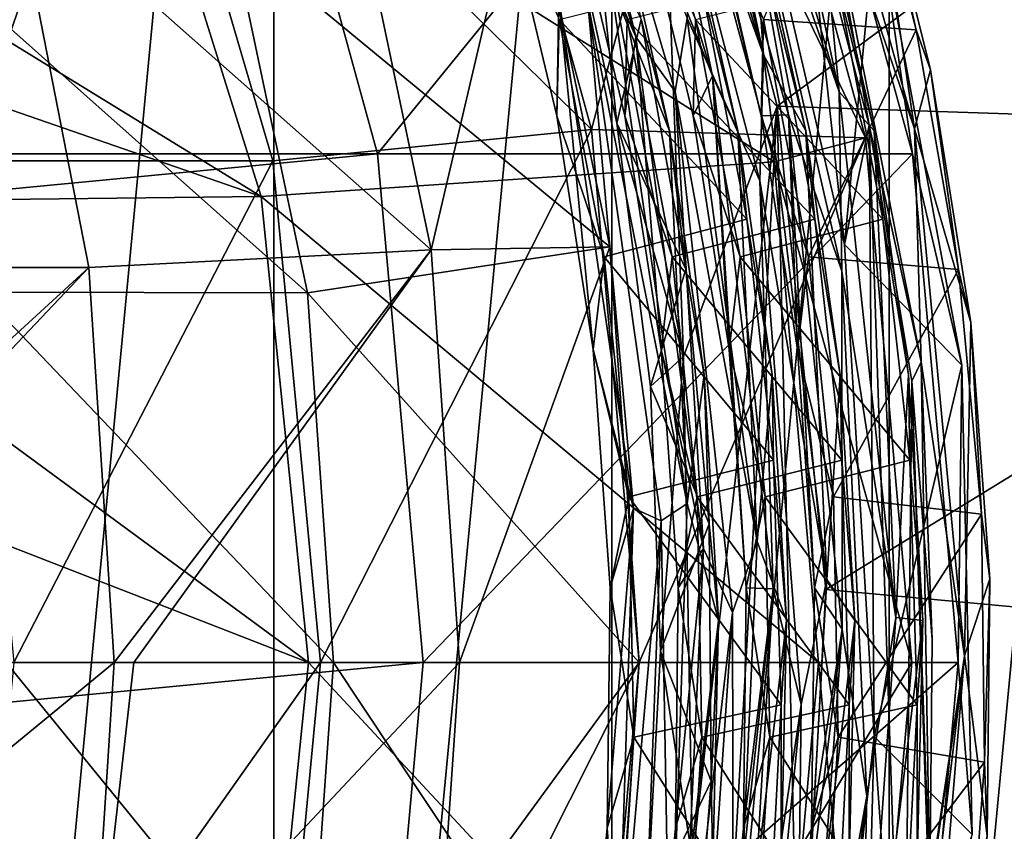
# Model space of a CAD drawing. Header units: metres. Extents: x -62 to 300, y -109 to 109.
# Tile 705 of 708: x 293.28 to 297.01, y -0.64 to 2.44. Entities that reach past the tile are written whole.
import ezdxf

# ---------------------------------------------------------------- set-up
doc = ezdxf.new("R2010")
doc.units = ezdxf.units.M
doc.layers.add('solid_500635', color=7, linetype='CONTINUOUS')

msp = doc.modelspace()

# ---------------------------------------------------------------- linework, layer by layer
at = {"layer": 'solid_500635'}
for points in [[(292.780731, -8.083946, -96.637917), (292.780731, 8.083945, -96.637917), (294.242157, 7.275358, -96.247192)], [(294.242157, -7.27536, -96.247192), (292.780731, -8.083946, -96.637917), (294.242157, 7.275358, -96.247192)], [(294.242157, -7.27536, -96.247192), (294.242157, 7.275358, -96.247192), (295.523132, 6.187184, -95.904716)], [(295.523132, -6.187184, -95.904716), (294.242157, -7.27536, -96.247192), (295.523132, 6.187184, -95.904716)], [(296.574371, 4.86124, -95.62365), (295.523132, -6.187184, -95.904716), (295.523132, 6.187184, -95.904716)], [(296.574371, 4.86124, -95.62365), (296.574371, -4.861238, -95.62365), (295.523132, -6.187184, -95.904716)], [(296.574371, 4.86124, -95.62365), (297.35553, 3.34848, -95.414803), (296.574371, -4.861238, -95.62365)], [(295.614136, 2.3733, -79.806953), (295.03537, 4.19814, -79.932266), (295.366333, 2.934331, -79.938004)], [(295.213043, 4.035964, -79.813499), (295.03537, 4.19814, -79.932266), (295.614136, 2.3733, -79.806953)], [(295.525238, 4.181684, -80.688965), (296.097504, 2.304417, -80.565544), (295.776733, 3.812072, -80.553665)], [(295.589172, 3.721604, -80.753075), (296.097504, 2.304417, -80.565544), (295.525238, 4.181684, -80.688965)], [(295.763062, 2.166013, -79.696251), (295.808777, 2.443649, -79.605415), (295.213043, 4.035964, -79.813499)], [(295.763062, 2.166013, -79.696251), (295.213043, 4.035964, -79.813499), (295.614136, 2.3733, -79.806953)], [(295.904419, 2.225505, -80.766846), (295.349091, 4.062363, -80.885704), (295.624634, 2.934331, -80.904076)], [(295.589172, 3.721604, -80.753075), (295.349091, 4.062363, -80.885704), (295.904419, 2.225505, -80.766846)], [(295.834534, 4.052845, -81.643425), (296.384491, 2.1646, -81.526138), (296.035034, 3.812072, -81.519737)], [(295.95639, 3.401869, -81.695114), (296.384491, 2.1646, -81.526138), (295.834534, 4.052845, -81.643425)], [(293.702087, 3.731265, -78.173401), (295.44577, 2.02142, -77.707214), (294.909088, 3.97377, -77.8507)], [(295.954773, 3.940139, -81.711617), (294.909088, 3.97377, -77.8507), (295.44577, 2.02142, -77.707214)], [(298.653198, 3.958886, -89.455025), (295.691071, 3.877649, -78.262703), (296.14975, 2.110567, -78.140068)], [(299.157684, 2.009979, -89.320145), (298.653198, 3.958886, -89.455025), (296.14975, 2.110567, -78.140068)], [(296.484497, 1.990342, -81.569984), (295.954773, 3.940139, -81.711617), (295.44577, 2.02142, -77.707214)], [(296.484497, 1.990342, -81.569984), (295.632782, 3.761289, -82.315269), (295.954773, 3.940139, -81.711617)], [(295.661163, 3.925445, -81.8396), (295.882904, 2.934331, -81.87014), (296.089233, 2.073653, -81.829018)], [(296.192749, 2.077043, -81.72728), (295.661163, 3.925445, -81.8396), (296.089233, 2.073653, -81.829018)], [(295.95639, 3.401869, -81.695114), (295.661163, 3.925445, -81.8396), (296.192749, 2.077043, -81.72728)], [(296.142365, 3.923034, -82.598289), (296.669769, 2.024231, -82.487206), (296.498108, 3.183195, -82.440849)], [(296.314362, 3.07716, -82.639702), (296.669769, 2.024231, -82.487206), (296.142365, 3.923034, -82.598289)], [(295.691071, 3.877649, -78.262703), (295.437317, 3.057687, -78.330544), (295.794312, 1.160331, -78.235092)], [(296.14975, 2.110567, -78.140068), (295.691071, 3.877649, -78.262703), (295.794312, 1.160331, -78.235092)], [(296.097504, 2.304417, -80.565544), (296.053833, 2.925967, -80.493385), (295.776733, 3.812072, -80.553665)], [(296.384491, 2.1646, -81.526138), (296.312134, 2.925967, -81.459457), (296.035034, 3.812072, -81.519737)], [(294.122955, 3.793037, -76.715218), (275.205505, 3.793037, -81.773003), (274.693237, 1.92937, -81.909966)], [(294.635223, 1.92937, -76.578262), (294.122955, 3.793037, -76.715218), (274.693237, 1.92937, -81.909966)], [(294.635223, 1.92937, -76.578262), (296.150513, 3.793037, -84.298851), (294.122955, 3.793037, -76.715218)], [(294.635223, 1.92937, -76.578262), (296.662781, 1.929368, -84.161888), (296.150513, 3.793037, -84.298851)], [(296.150513, 3.793037, -84.298851), (296.662781, 1.929368, -84.161888), (296.526978, 2.86102, -84.198204)], [(295.632782, 3.761289, -82.315269), (296.138458, 1.899454, -82.180069), (293.663879, 3.457346, -82.841675)], [(296.484497, 1.990342, -81.569984), (296.138458, 1.899454, -82.180069), (295.632782, 3.761289, -82.315269)], [(293.702087, 3.731265, -78.173401), (292.539795, 3.731265, -73.826096), (293.075836, 1.902321, -73.682785)], [(293.702087, 3.731265, -78.173401), (293.075836, 1.902321, -73.682785), (294.238129, 1.902321, -78.03009)], [(293.702087, 3.731265, -78.173401), (294.238129, 1.902321, -78.03009), (295.44577, 2.02142, -77.707214)], [(296.084229, 1.826632, -80.650917), (296.097504, 2.304417, -80.565544), (295.589172, 3.721604, -80.753075)], [(296.084229, 1.826632, -80.650917), (295.589172, 3.721604, -80.753075), (295.904419, 2.225505, -80.766846)], [(291.476288, 3.439075, -74.627998), (293.663879, 3.457346, -82.841675), (294.194366, 1.767456, -82.699844)], [(291.783966, 2.602821, -74.545746), (291.476288, 3.439075, -74.627998), (294.194366, 1.767456, -82.699844)], [(296.138458, 1.899454, -82.180069), (294.194366, 1.767456, -82.699844), (293.663879, 3.457346, -82.841675)], [(296.39505, 1.484461, -81.608391), (296.384491, 2.1646, -81.526138), (295.95639, 3.401869, -81.695114)], [(296.39505, 1.484461, -81.608391), (295.95639, 3.401869, -81.695114), (296.192749, 2.077043, -81.72728)], [(296.405029, 1.585585, -82.678116), (295.996307, 3.343954, -82.787392), (296.526978, 2.86102, -84.198204)], [(296.252167, 2.98578, -82.718994), (295.996307, 3.343954, -82.787392), (296.405029, 1.585585, -82.678116)], [(297.35553, 3.34848, -95.414803), (297.35553, -3.34848, -95.414803), (296.574371, -4.861238, -95.62365)], [(296.447479, 3.278815, -82.364433), (296.676575, 2.398807, -82.316895), (296.098206, 2.438414, -82.170898)], [(296.447479, 3.278815, -82.364433), (296.498108, 3.183195, -82.440849), (296.676575, 2.398807, -82.316895)], [(296.669769, 2.024231, -82.487206), (296.730499, 2.247933, -82.39328), (296.498108, 3.183195, -82.440849)], [(296.676575, 2.398807, -82.316895), (296.498108, 3.183195, -82.440849), (296.730499, 2.247933, -82.39328)], [(294.837982, 1.565463, -75.142159), (294.515686, 3.099058, -75.228325), (293.254242, 2.967764, -71.167816)], [(295.196777, 3.096887, -77.773781), (294.515686, 3.099058, -75.228325), (294.837982, 1.565463, -75.142159)], [(294.08432, 2.758803, -78.071213), (295.196777, 3.096887, -77.773781), (295.515961, 1.576966, -77.688446)], [(295.196777, 3.096887, -77.773781), (294.837982, 1.565463, -75.142159), (295.515961, 1.576966, -77.688446)], [(296.498199, 2.038239, -82.653214), (296.314362, 3.07716, -82.639702), (296.252167, 2.98578, -82.718994)], [(296.695343, 1.140012, -82.568718), (296.669769, 2.024231, -82.487206), (296.314362, 3.07716, -82.639702)], [(296.498199, 2.038239, -82.653214), (296.695343, 1.140012, -82.568718), (296.314362, 3.07716, -82.639702)], [(295.437317, 3.057687, -78.330544), (295.326691, 3.025831, -78.443527), (295.541931, 2.045573, -78.393692)], [(295.541931, 2.045573, -78.393692), (295.326691, 3.025831, -78.443527), (295.634369, 2.439924, -78.454407)], [(295.794312, 1.160331, -78.235092), (295.437317, 3.057687, -78.330544), (295.541931, 2.045573, -78.393692)], [(293.540253, 1.497833, -71.060539), (293.254242, 2.967764, -71.167816), (291.815155, 1.497833, -67.073631)], [(294.837982, 1.565463, -75.142159), (293.254242, 2.967764, -71.167816), (293.540253, 1.497833, -71.060539)], [(296.498199, 2.038239, -82.653214), (296.252167, 2.98578, -82.718994), (296.405029, 1.585585, -82.678116)], [(295.321869, 2.520387, -78.847595), (295.108063, 2.934331, -78.971939), (295.314392, 2.073653, -78.930817)], [(295.323334, 2.438414, -79.272697), (295.314392, 2.073653, -78.930817), (295.108063, 2.934331, -78.971939)], [(295.614136, 2.3733, -79.806953), (295.366333, 2.934331, -79.938004), (295.572662, 2.073653, -79.896881)], [(295.581604, 2.438414, -80.238762), (295.572662, 2.073653, -79.896881), (295.366333, 2.934331, -79.938004)], [(295.518372, 2.582263, -78.645752), (295.742249, 2.015776, -78.520622), (295.537262, 2.925967, -78.561249)], [(295.634369, 2.439924, -78.454407), (295.537262, 2.925967, -78.561249), (295.742249, 2.015776, -78.520622)], [(295.904419, 2.225505, -80.766846), (295.624634, 2.934331, -80.904076), (295.830963, 2.073653, -80.862953)], [(295.839905, 2.438414, -81.204834), (295.830963, 2.073653, -80.862953), (295.624634, 2.934331, -80.904076)], [(295.808777, 2.443649, -79.605415), (296.000549, 2.015776, -79.486694), (295.795563, 2.925967, -79.527321)], [(295.861786, 2.575025, -79.42662), (295.795563, 2.925967, -79.527321), (296.000549, 2.015776, -79.486694)], [(296.098206, 2.438414, -82.170898), (296.089233, 2.073653, -81.829018), (295.882904, 2.934331, -81.87014)], [(296.097504, 2.304417, -80.565544), (296.25882, 2.015776, -80.452759), (296.053833, 2.925967, -80.493385)], [(296.120087, 2.575025, -80.392685), (296.053833, 2.925967, -80.493385), (296.25882, 2.015776, -80.452759)], [(296.384491, 2.1646, -81.526138), (296.51712, 2.015776, -81.418823), (296.312134, 2.925967, -81.459457)], [(296.378357, 2.575025, -81.358757), (296.312134, 2.925967, -81.459457), (296.51712, 2.015776, -81.418823)], [(296.405029, 1.585585, -82.678116), (296.526978, 2.86102, -84.198204), (296.849701, 1.127872, -84.111923)], [(296.662781, 1.929368, -84.161888), (296.849701, 1.127872, -84.111923), (296.526978, 2.86102, -84.198204)], [(292.844604, 2.759045, -73.434067), (294.369476, 1.40233, -77.994972), (293.128967, 1.404934, -73.358032)], [(292.844604, 2.759045, -73.434067), (294.08432, 2.758803, -78.071213), (294.369476, 1.40233, -77.994972)], [(294.369476, 1.40233, -77.994972), (294.08432, 2.758803, -78.071213), (295.515961, 1.576966, -77.688446)], [(292.004059, 1.742322, -74.486885), (291.783966, 2.602821, -74.545746), (294.194366, 1.767456, -82.699844)], [(295.431732, 2.502111, -78.744354), (295.808502, 0.602844, -78.599373), (295.518372, 2.582263, -78.645752)], [(295.518372, 2.582263, -78.645752), (295.808502, 0.602844, -78.599373), (295.742249, 2.015776, -78.520622)], [(295.861786, 2.575025, -79.42662), (296.034393, 1.681897, -79.394386), (295.323334, 2.438414, -79.272697)], [(296.120087, 2.575025, -80.392685), (296.292694, 1.681897, -80.360451), (295.581604, 2.438414, -80.238762)], [(296.378357, 2.575025, -81.358757), (296.550964, 1.681897, -81.326523), (295.839905, 2.438414, -81.204834)], [(295.861786, 2.575025, -79.42662), (296.000549, 2.015776, -79.486694), (296.034393, 1.681897, -79.394386)], [(296.120087, 2.575025, -80.392685), (296.25882, 2.015776, -80.452759), (296.292694, 1.681897, -80.360451)], [(296.378357, 2.575025, -81.358757), (296.51712, 2.015776, -81.418823), (296.550964, 1.681897, -81.326523)], [(295.321869, 2.520387, -78.847595), (295.314392, 2.073653, -78.930817), (295.451752, 1.187243, -78.908554)], [(295.605011, 0.585652, -78.803085), (295.321869, 2.520387, -78.847595), (295.451752, 1.187243, -78.908554)], [(295.431732, 2.502111, -78.744354), (295.321869, 2.520387, -78.847595), (295.605011, 0.585652, -78.803085)], [(295.709869, 0.537341, -78.701309), (295.808502, 0.602844, -78.599373), (295.431732, 2.502111, -78.744354)], [(295.709869, 0.537341, -78.701309), (295.431732, 2.502111, -78.744354), (295.605011, 0.585652, -78.803085)], [(295.49353, 1.538942, -79.241867), (295.314392, 2.073653, -78.930817), (295.323334, 2.438414, -79.272697)], [(296.034393, 1.681897, -79.394386), (295.49353, 1.538942, -79.241867), (295.323334, 2.438414, -79.272697)], [(295.541931, 2.045573, -78.393692), (295.634369, 2.439924, -78.454407), (295.803375, 1.49231, -78.423981)], [(295.751831, 1.538942, -80.207932), (295.572662, 2.073653, -79.896881), (295.581604, 2.438414, -80.238762)], [(296.292694, 1.681897, -80.360451), (295.751831, 1.538942, -80.207932), (295.581604, 2.438414, -80.238762)], [(295.803375, 1.49231, -78.423981), (295.634369, 2.439924, -78.454407), (295.742249, 2.015776, -78.520622)], [(295.763062, 2.166013, -79.696251), (296.074097, 0.458756, -79.565758), (295.808777, 2.443649, -79.605415)], [(295.808777, 2.443649, -79.605415), (296.074097, 0.458756, -79.565758), (296.000549, 2.015776, -79.486694)], [(296.010101, 1.538942, -81.174004), (295.830963, 2.073653, -80.862953), (295.839905, 2.438414, -81.204834)], [(296.550964, 1.681897, -81.326523), (296.010101, 1.538942, -81.174004), (295.839905, 2.438414, -81.204834)], [(296.268402, 1.538942, -82.140068), (296.089233, 2.073653, -81.829018), (296.098206, 2.438414, -82.170898)], [(296.676575, 2.398807, -82.316895), (296.268402, 1.538942, -82.140068), (296.098206, 2.438414, -82.170898)], [(296.676575, 2.398807, -82.316895), (296.836761, 1.490545, -82.288216), (296.268402, 1.538942, -82.140068)], [(296.676575, 2.398807, -82.316895), (296.730499, 2.247933, -82.39328), (296.836761, 1.490545, -82.288216)], [(295.614136, 2.3733, -79.806953), (295.572662, 2.073653, -79.896881), (295.710022, 1.187243, -79.874619)], [(295.870972, 0.432792, -79.769577), (295.614136, 2.3733, -79.806953), (295.710022, 1.187243, -79.874619)], [(295.763062, 2.166013, -79.696251), (295.614136, 2.3733, -79.806953), (295.870972, 0.432792, -79.769577)], [(296.084229, 1.826632, -80.650917), (296.337891, 0.314549, -80.532623), (296.097504, 2.304417, -80.565544)], [(296.097504, 2.304417, -80.565544), (296.337891, 0.314549, -80.532623), (296.25882, 2.015776, -80.452759)], [(296.669769, 2.024231, -82.487206), (296.884216, 1.289246, -82.367119), (296.730499, 2.247933, -82.39328)], [(296.836761, 1.490545, -82.288216), (296.730499, 2.247933, -82.39328), (296.884216, 1.289246, -82.367119)], [(295.904419, 2.225505, -80.766846), (295.830963, 2.073653, -80.862953), (295.968323, 1.187243, -80.840683)], [(295.904419, 2.225505, -80.766846), (295.968323, 1.187243, -80.840683), (296.032898, 0.283524, -80.838158)], [(296.134796, 0.279798, -80.736626), (295.904419, 2.225505, -80.766846), (296.032898, 0.283524, -80.838158)], [(296.084229, 1.826632, -80.650917), (295.904419, 2.225505, -80.766846), (296.134796, 0.279798, -80.736626)], [(295.980835, 0.189341, -79.669533), (296.074097, 0.458756, -79.565758), (295.763062, 2.166013, -79.696251)], [(295.980835, 0.189341, -79.669533), (295.763062, 2.166013, -79.696251), (295.870972, 0.432792, -79.769577)], [(296.384491, 2.1646, -81.526138), (296.599823, 0.17026, -81.499992), (296.51712, 2.015776, -81.418823)], [(296.39505, 1.484461, -81.608391), (296.599823, 0.17026, -81.499992), (296.384491, 2.1646, -81.526138)], [(296.14975, 2.110567, -78.140068), (295.794312, 1.160331, -78.235092), (295.828644, -0.750151, -78.225922)], [(295.839233, -3.415756, -78.223091), (296.14975, 2.110567, -78.140068), (295.828644, -0.750151, -78.225922)], [(295.839233, -3.415756, -78.223091), (296.232635, -1.57936, -78.117912), (296.14975, 2.110567, -78.140068)], [(296.232635, -1.57936, -78.117912), (296.333984, 0.277611, -78.090813), (296.14975, 2.110567, -78.140068)], [(299.157684, 2.009979, -89.320145), (296.14975, 2.110567, -78.140068), (296.333984, 0.277611, -78.090813)], [(295.49353, 1.538942, -79.241867), (295.451752, 1.187243, -78.908554), (295.314392, 2.073653, -78.930817)], [(295.751831, 1.538942, -80.207932), (295.710022, 1.187243, -79.874619), (295.572662, 2.073653, -79.896881)], [(296.010101, 1.538942, -81.174004), (295.968323, 1.187243, -80.840683), (295.830963, 2.073653, -80.862953)], [(296.192749, 2.077043, -81.72728), (296.089233, 2.073653, -81.829018), (296.226593, 1.187243, -81.806755)], [(296.268402, 1.538942, -82.140068), (296.226593, 1.187243, -81.806755), (296.089233, 2.073653, -81.829018)], [(296.192749, 2.077043, -81.72728), (296.226593, 1.187243, -81.806755), (296.291199, 0.283524, -81.80423)], [(296.396515, 0.12672, -81.704247), (296.192749, 2.077043, -81.72728), (296.291199, 0.283524, -81.80423)], [(296.39505, 1.484461, -81.608391), (296.192749, 2.077043, -81.72728), (296.396515, 0.12672, -81.704247)], [(294.238129, 1.902321, -78.03009), (294.419159, 0, -77.981689), (295.44577, 2.02142, -77.707214)], [(295.62674, 0, -77.658829), (295.44577, 2.02142, -77.707214), (294.419159, 0, -77.981689)], [(296.484497, 1.990342, -81.569984), (295.44577, 2.02142, -77.707214), (295.62674, 0, -77.658829)], [(295.66925, 1.04665, -78.367531), (295.541931, 2.045573, -78.393692), (295.803375, 1.49231, -78.423981)], [(295.794312, 1.160331, -78.235092), (295.541931, 2.045573, -78.393692), (295.66925, 1.04665, -78.367531)], [(295.808502, 0.602844, -78.599373), (295.872589, 1.090572, -78.500191), (295.742249, 2.015776, -78.520622)], [(295.803375, 1.49231, -78.423981), (295.742249, 2.015776, -78.520622), (295.872589, 1.090572, -78.500191)], [(296.074097, 0.458756, -79.565758), (296.130859, 1.090572, -79.466263), (296.000549, 2.015776, -79.486694)], [(296.034393, 1.681897, -79.394386), (296.000549, 2.015776, -79.486694), (296.130859, 1.090572, -79.466263)], [(296.337891, 0.314549, -80.532623), (296.38916, 1.090572, -80.432327), (296.25882, 2.015776, -80.452759)], [(296.292694, 1.681897, -80.360451), (296.25882, 2.015776, -80.452759), (296.38916, 1.090572, -80.432327)], [(296.498199, 2.038239, -82.653214), (296.405029, 1.585585, -82.678116), (296.516937, -0.280435, -82.648201)], [(296.629761, -1.877217, -82.618034), (296.498199, 2.038239, -82.653214), (296.516937, -0.280435, -82.648201)], [(296.498199, 2.038239, -82.653214), (296.660645, 1.067041, -82.609779), (296.695343, 1.140012, -82.568718)], [(296.629761, -1.877217, -82.618034), (296.660645, 1.067041, -82.609779), (296.498199, 2.038239, -82.653214)], [(296.599823, 0.17026, -81.499992), (296.64743, 1.090572, -81.398399), (296.51712, 2.015776, -81.418823)], [(296.550964, 1.681897, -81.326523), (296.51712, 2.015776, -81.418823), (296.64743, 1.090572, -81.398399)], [(296.669769, 2.024231, -82.487206), (296.859924, 0.025926, -82.46785), (296.884216, 1.289246, -82.367119)], [(296.695343, 1.140012, -82.568718), (296.859924, 0.025926, -82.46785), (296.669769, 2.024231, -82.487206)], [(296.484497, 1.990342, -81.569984), (295.62674, 0, -77.658829), (296.659912, 0, -81.523094)], [(296.484497, 1.990342, -81.569984), (296.659912, 0, -81.523094), (296.138458, 1.899454, -82.180069)], [(299.327576, 0.000001, -89.274719), (299.157684, 2.009979, -89.320145), (296.333984, 0.277611, -78.090813)], [(294.635223, 1.92937, -76.578262), (274.520508, 0, -81.956139), (294.807922, 0, -76.532082)], [(294.635223, 1.92937, -76.578262), (274.693237, 1.92937, -81.909966), (274.520508, 0, -81.956139)], [(294.635223, 1.92937, -76.578262), (294.807922, 0, -76.532082), (296.662781, 1.929368, -84.161888)], [(294.807922, 0, -76.532082), (296.83551, 0, -84.115715), (296.662781, 1.929368, -84.161888)], [(296.662781, 1.929368, -84.161888), (296.83551, 0, -84.115715), (296.849701, 1.127872, -84.111923)], [(294.238129, 1.902321, -78.03009), (293.075836, 1.902321, -73.682785), (293.256866, 0, -73.634384)], [(294.238129, 1.902321, -78.03009), (293.256866, 0, -73.634384), (294.419159, 0, -77.981689)], [(296.138458, 1.899454, -82.180069), (296.306, 0, -82.135277), (294.194366, 1.767456, -82.699844)], [(296.659912, 0, -81.523094), (296.306, 0, -82.135277), (296.138458, 1.899454, -82.180069)], [(296.240967, -0.158953, -80.640656), (296.337891, 0.314549, -80.532623), (296.084229, 1.826632, -80.650917)], [(296.240967, -0.158953, -80.640656), (296.084229, 1.826632, -80.650917), (296.134796, 0.279798, -80.736626)], [(292.004059, 1.742322, -74.486885), (294.194366, 1.767456, -82.699844), (294.373871, 0, -82.651855)], [(296.306, 0, -82.135277), (294.373871, 0, -82.651855), (294.194366, 1.767456, -82.699844)], [(292.135223, 0.870672, -74.451813), (292.004059, 1.742322, -74.486885), (294.373871, 0, -82.651855)], [(296.034393, 1.681897, -79.394386), (296.136322, 0.767482, -79.381378), (295.49353, 1.538942, -79.241867)], [(296.292694, 1.681897, -80.360451), (296.394623, 0.767482, -80.347443), (295.751831, 1.538942, -80.207932)], [(296.550964, 1.681897, -81.326523), (296.652924, 0.767482, -81.313515), (296.010101, 1.538942, -81.174004)], [(296.034393, 1.681897, -79.394386), (296.130859, 1.090572, -79.466263), (296.136322, 0.767482, -79.381378)], [(296.292694, 1.681897, -80.360451), (296.38916, 1.090572, -80.432327), (296.394623, 0.767482, -80.347443)], [(296.550964, 1.681897, -81.326523), (296.64743, 1.090572, -81.398399), (296.652924, 0.767482, -81.313515)], [(294.369476, 1.40233, -77.994972), (295.515961, 1.576966, -77.688446), (295.62674, 0, -77.658829)], [(295.515961, 1.576966, -77.688446), (294.837982, 1.565463, -75.142159), (294.946167, 0, -75.113235)], [(295.515961, 1.576966, -77.688446), (294.946167, 0, -75.113235), (295.62674, 0, -77.658829)], [(296.516937, -0.280435, -82.648201), (296.405029, 1.585585, -82.678116), (296.849701, 1.127872, -84.111923)], [(294.837982, 1.565463, -75.142159), (293.540253, 1.497833, -71.060539), (293.636169, 0, -71.024551)], [(294.837982, 1.565463, -75.142159), (293.636169, 0, -71.024551), (293.711334, 0, -71.226425)], [(294.837982, 1.565463, -75.142159), (293.711334, 0, -71.226425), (294.946167, 0, -75.113235)], [(295.587952, 0.628398, -79.231476), (295.451752, 1.187243, -78.908554), (295.49353, 1.538942, -79.241867)], [(296.136322, 0.767482, -79.381378), (295.587952, 0.628398, -79.231476), (295.49353, 1.538942, -79.241867)], [(295.846222, 0.628398, -80.197548), (295.710022, 1.187243, -79.874619), (295.751831, 1.538942, -80.207932)], [(296.394623, 0.767482, -80.347443), (295.846222, 0.628398, -80.197548), (295.751831, 1.538942, -80.207932)], [(296.104523, 0.628398, -81.163612), (295.968323, 1.187243, -80.840683), (296.010101, 1.538942, -81.174004)], [(296.652924, 0.767482, -81.313515), (296.104523, 0.628398, -81.163612), (296.010101, 1.538942, -81.174004)], [(296.362793, 0.628398, -82.129684), (296.226593, 1.187243, -81.806755), (296.268402, 1.538942, -82.140068)], [(296.836761, 1.490545, -82.288216), (296.362793, 0.628398, -82.129684), (296.268402, 1.538942, -82.140068)], [(293.540253, 1.497833, -71.060539), (291.815155, 1.497833, -67.073631), (291.907043, 0, -67.028343)], [(293.540253, 1.497833, -71.060539), (291.907043, 0, -67.028343), (292.121948, 0, -67.470634)], [(293.540253, 1.497833, -71.060539), (292.121948, 0, -67.470634), (293.636169, 0, -71.024551)], [(295.66925, 1.04665, -78.367531), (295.803375, 1.49231, -78.423981), (295.892639, 0.5257, -78.415169)], [(295.892639, 0.5257, -78.415169), (295.803375, 1.49231, -78.423981), (295.872589, 1.090572, -78.500191)], [(296.836761, 1.490545, -82.288216), (296.92392, 0.562207, -82.279373), (296.362793, 0.628398, -82.129684)], [(296.490295, -0.507, -81.61467), (296.599823, 0.17026, -81.499992), (296.39505, 1.484461, -81.608391)], [(296.490295, -0.507, -81.61467), (296.39505, 1.484461, -81.608391), (296.396515, 0.12672, -81.704247)], [(296.836761, 1.490545, -82.288216), (296.884216, 1.289246, -82.367119), (296.92392, 0.562207, -82.279373)], [(293.128967, 1.404934, -73.358032), (294.369476, 1.40233, -77.994972), (294.467468, 0, -77.968773)], [(293.128967, 1.404934, -73.358032), (294.467468, 0, -77.968773), (293.227692, 0, -73.33165)], [(294.369476, 1.40233, -77.994972), (295.62674, 0, -77.658829), (294.467468, 0, -77.968773)], [(296.859924, 0.025926, -82.46785), (296.95636, 0.317417, -82.362976), (296.884216, 1.289246, -82.367119)], [(296.92392, 0.562207, -82.279373), (296.884216, 1.289246, -82.367119), (296.95636, 0.317417, -82.362976)], [(295.605011, 0.585652, -78.803085), (295.451752, 1.187243, -78.908554), (295.516327, 0.283524, -78.906021)], [(295.587952, 0.628398, -79.231476), (295.516327, 0.283524, -78.906021), (295.451752, 1.187243, -78.908554)], [(295.794312, 1.160331, -78.235092), (295.66925, 1.04665, -78.367531), (295.70694, 0.042625, -78.365395)], [(295.828644, -0.750151, -78.225922), (295.794312, 1.160331, -78.235092), (295.70694, 0.042625, -78.365395)], [(295.870972, 0.432792, -79.769577), (295.710022, 1.187243, -79.874619), (295.774628, 0.283524, -79.872093)], [(295.846222, 0.628398, -80.197548), (295.774628, 0.283524, -79.872093), (295.710022, 1.187243, -79.874619)], [(296.104523, 0.628398, -81.163612), (296.032898, 0.283524, -80.838158), (295.968323, 1.187243, -80.840683)], [(296.362793, 0.628398, -82.129684), (296.291199, 0.283524, -81.80423), (296.226593, 1.187243, -81.806755)], [(296.516937, -0.280435, -82.648201), (296.849701, 1.127872, -84.111923), (296.88855, -0.651541, -84.101532)], [(296.660645, 1.067041, -82.609779), (296.736847, 0.08697, -82.589401), (296.695343, 1.140012, -82.568718)], [(296.728821, -0.854477, -82.591553), (296.859924, 0.025926, -82.46785), (296.695343, 1.140012, -82.568718)], [(296.736847, 0.08697, -82.589401), (296.728821, -0.854477, -82.591553), (296.695343, 1.140012, -82.568718)], [(296.83551, 0, -84.115715), (296.88855, -0.651541, -84.101532), (296.849701, 1.127872, -84.111923)], [(295.808502, 0.602844, -78.599373), (295.927094, 0.159699, -78.500122), (295.872589, 1.090572, -78.500191)], [(295.892639, 0.5257, -78.415169), (295.872589, 1.090572, -78.500191), (295.927094, 0.159699, -78.500122)], [(296.074097, 0.458756, -79.565758), (296.185364, 0.159699, -79.466187), (296.130859, 1.090572, -79.466263)], [(296.136322, 0.767482, -79.381378), (296.130859, 1.090572, -79.466263), (296.185364, 0.159699, -79.466187)], [(296.337891, 0.314549, -80.532623), (296.443665, 0.159699, -80.432259), (296.38916, 1.090572, -80.432327)], [(296.394623, 0.767482, -80.347443), (296.38916, 1.090572, -80.432327), (296.443665, 0.159699, -80.432259)], [(296.599823, 0.17026, -81.499992), (296.701965, 0.159699, -81.398323), (296.64743, 1.090572, -81.398399)], [(296.652924, 0.767482, -81.313515), (296.64743, 1.090572, -81.398399), (296.701965, 0.159699, -81.398323)], [(295.70694, 0.042625, -78.365395), (295.66925, 1.04665, -78.367531), (295.892639, 0.5257, -78.415169)], [(296.629761, -1.877217, -82.618034), (296.726532, -0.897799, -82.592163), (296.660645, 1.067041, -82.609779)], [(296.660645, 1.067041, -82.609779), (296.728821, -0.854477, -82.591553), (296.736847, 0.08697, -82.589401)], [(296.726532, -0.897799, -82.592163), (296.728821, -0.854477, -82.591553), (296.660645, 1.067041, -82.609779)], [(292.135223, 0.870672, -74.451813), (294.373871, 0, -82.651855), (292.178436, 0, -74.440277)], [(296.136322, 0.767482, -79.381378), (296.164551, -0.159699, -79.388275), (295.587952, 0.628398, -79.231476)], [(296.394623, 0.767482, -80.347443), (296.422821, -0.159699, -80.354347), (295.846222, 0.628398, -80.197548)], [(296.652924, 0.767482, -81.313515), (296.681122, -0.159699, -81.320412), (296.104523, 0.628398, -81.163612)], [(296.136322, 0.767482, -79.381378), (296.185364, 0.159699, -79.466187), (296.164551, -0.159699, -79.388275)], [(296.394623, 0.767482, -80.347443), (296.443665, 0.159699, -80.432259), (296.422821, -0.159699, -80.354347)], [(296.652924, 0.767482, -81.313515), (296.701965, 0.159699, -81.398323), (296.681122, -0.159699, -81.320412)], [(295.606018, -0.283524, -79.241516), (295.516327, 0.283524, -78.906021), (295.587952, 0.628398, -79.231476)], [(296.164551, -0.159699, -79.388275), (295.606018, -0.283524, -79.241516), (295.587952, 0.628398, -79.231476)], [(295.709869, 0.537341, -78.701309), (295.744781, -1.406748, -78.648071), (295.808502, 0.602844, -78.599373)], [(295.808502, 0.602844, -78.599373), (295.744781, -1.406748, -78.648071), (295.927094, 0.159699, -78.500122)], [(295.864319, -0.283524, -80.207588), (295.774628, 0.283524, -79.872093), (295.846222, 0.628398, -80.197548)], [(296.422821, -0.159699, -80.354347), (295.864319, -0.283524, -80.207588), (295.846222, 0.628398, -80.197548)], [(296.12262, -0.283524, -81.173653), (296.032898, 0.283524, -80.838158), (296.104523, 0.628398, -81.163612)], [(296.681122, -0.159699, -81.320412), (296.12262, -0.283524, -81.173653), (296.104523, 0.628398, -81.163612)], [(296.38089, -0.283524, -82.139725), (296.291199, 0.283524, -81.80423), (296.362793, 0.628398, -82.129684)], [(296.92392, 0.562207, -82.279373), (296.38089, -0.283524, -82.139725), (296.362793, 0.628398, -82.129684)], [(295.605011, 0.585652, -78.803085), (295.516327, 0.283524, -78.906021), (295.505676, -0.628398, -78.923752)], [(295.542297, -1.378407, -78.851532), (295.605011, 0.585652, -78.803085), (295.505676, -0.628398, -78.923752)], [(295.709869, 0.537341, -78.701309), (295.605011, 0.585652, -78.803085), (295.542297, -1.378407, -78.851532)], [(296.92392, 0.562207, -82.279373), (296.93515, -0.37723, -82.291008), (296.38089, -0.283524, -82.139725)], [(296.92392, 0.562207, -82.279373), (296.95636, 0.317417, -82.362976), (296.93515, -0.37723, -82.291008)], [(295.635834, -1.454489, -78.752846), (295.709869, 0.537341, -78.701309), (295.542297, -1.378407, -78.851532)], [(295.635834, -1.454489, -78.752846), (295.744781, -1.406748, -78.648071), (295.709869, 0.537341, -78.701309)], [(295.70694, 0.042625, -78.365395), (295.892639, 0.5257, -78.415169), (295.899689, -0.449445, -78.428482)], [(295.899689, -0.449445, -78.428482), (295.892639, 0.5257, -78.415169), (295.927094, 0.159699, -78.500122)], [(295.980835, 0.189341, -79.669533), (295.984894, -1.549115, -79.621246), (296.074097, 0.458756, -79.565758)], [(296.074097, 0.458756, -79.565758), (295.984894, -1.549115, -79.621246), (296.185364, 0.159699, -79.466187)], [(295.870972, 0.432792, -79.769577), (295.774628, 0.283524, -79.872093), (295.763947, -0.628398, -79.889824)], [(295.781158, -1.529403, -79.825218), (295.870972, 0.432792, -79.769577), (295.763947, -0.628398, -79.889824)], [(295.980835, 0.189341, -79.669533), (295.870972, 0.432792, -79.769577), (295.781158, -1.529403, -79.825218)], [(296.337891, 0.314549, -80.532623), (296.223206, -1.691082, -80.594887), (296.443665, 0.159699, -80.432259)], [(296.240967, -0.158953, -80.640656), (296.223206, -1.691082, -80.594887), (296.337891, 0.314549, -80.532623)], [(296.859924, 0.025926, -82.46785), (296.945679, -0.656858, -82.381004), (296.95636, 0.317417, -82.362976)], [(296.93515, -0.37723, -82.291008), (296.95636, 0.317417, -82.362976), (296.945679, -0.656858, -82.381004)], [(295.606018, -0.283524, -79.241516), (295.505676, -0.628398, -78.923752), (295.516327, 0.283524, -78.906021)], [(295.864319, -0.283524, -80.207588), (295.763947, -0.628398, -79.889824), (295.774628, 0.283524, -79.872093)], [(296.134796, 0.279798, -80.736626), (296.022247, -0.628398, -80.855888), (295.935242, -1.538942, -80.894005)], [(296.018005, -1.679935, -80.799454), (296.134796, 0.279798, -80.736626), (295.935242, -1.538942, -80.894005)], [(296.240967, -0.158953, -80.640656), (296.134796, 0.279798, -80.736626), (296.018005, -1.679935, -80.799454)], [(296.134796, 0.279798, -80.736626), (296.032898, 0.283524, -80.838158), (296.022247, -0.628398, -80.855888)], [(296.12262, -0.283524, -81.173653), (296.022247, -0.628398, -80.855888), (296.032898, 0.283524, -80.838158)], [(299.327576, 0.000001, -89.274719), (296.333984, 0.277611, -78.090813), (296.232635, -1.57936, -78.117912)], [(296.396515, 0.12672, -81.704247), (296.291199, 0.283524, -81.80423), (296.280518, -0.628398, -81.82196)], [(296.38089, -0.283524, -82.139725), (296.280518, -0.628398, -81.82196), (296.291199, 0.283524, -81.80423)], [(295.845245, -1.796878, -79.737442), (295.980835, 0.189341, -79.669533), (295.781158, -1.529403, -79.825218)], [(295.845245, -1.796878, -79.737442), (295.984894, -1.549115, -79.621246), (295.980835, 0.189341, -79.669533)], [(295.744781, -1.406748, -78.648071), (295.906067, -0.767482, -78.52018), (295.927094, 0.159699, -78.500122)], [(295.899689, -0.449445, -78.428482), (295.927094, 0.159699, -78.500122), (295.906067, -0.767482, -78.52018)], [(295.984894, -1.549115, -79.621246), (296.164368, -0.767482, -79.486252), (296.185364, 0.159699, -79.466187)], [(296.164551, -0.159699, -79.388275), (296.185364, 0.159699, -79.466187), (296.164368, -0.767482, -79.486252)], [(296.223206, -1.691082, -80.594887), (296.422668, -0.767482, -80.452316), (296.443665, 0.159699, -80.432259)], [(296.422821, -0.159699, -80.354347), (296.443665, 0.159699, -80.432259), (296.422668, -0.767482, -80.452316)], [(296.599823, 0.17026, -81.499992), (296.459778, -1.832615, -81.568993), (296.701965, 0.159699, -81.398323)], [(296.490295, -0.507, -81.61467), (296.459778, -1.832615, -81.568993), (296.599823, 0.17026, -81.499992)], [(296.459778, -1.832615, -81.568993), (296.680939, -0.767482, -81.418388), (296.701965, 0.159699, -81.398323)], [(296.681122, -0.159699, -81.320412), (296.701965, 0.159699, -81.398323), (296.680939, -0.767482, -81.418388)], [(296.396515, 0.12672, -81.704247), (296.280518, -0.628398, -81.82196), (296.193542, -1.538942, -81.860069)], [(296.252808, -1.829959, -81.774223), (296.396515, 0.12672, -81.704247), (296.193542, -1.538942, -81.860069)], [(296.490295, -0.507, -81.61467), (296.396515, 0.12672, -81.704247), (296.252808, -1.829959, -81.774223)], [(295.655029, -0.961423, -78.38723), (295.70694, 0.042625, -78.365395), (295.899689, -0.449445, -78.428482)], [(295.828644, -0.750151, -78.225922), (295.70694, 0.042625, -78.365395), (295.655029, -0.961423, -78.38723)], [(274.520508, 0, -81.956139), (274.693237, -1.92937, -81.909966), (294.807922, 0, -76.532082)], [(292.135193, -0.870924, -74.451813), (292.178436, 0, -74.440277), (294.194366, -1.767456, -82.699844)], [(292.178436, 0, -74.440277), (294.373871, 0, -82.651855), (294.194366, -1.767456, -82.699844)], [(293.128967, -1.404934, -73.358032), (293.227692, 0, -73.33165), (294.369476, -1.40233, -77.994972)], [(293.227692, 0, -73.33165), (294.467468, 0, -77.968773), (294.369476, -1.40233, -77.994972)], [(294.946167, 0, -75.113235), (293.711334, 0, -71.226425), (293.540253, -1.497833, -71.060539)], [(294.837982, -1.565463, -75.142159), (294.946167, 0, -75.113235), (293.540253, -1.497833, -71.060539)], [(295.62674, 0, -77.658829), (294.419159, 0, -77.981689), (294.238129, -1.902321, -78.03009)], [(295.44577, -2.02142, -77.707214), (295.62674, 0, -77.658829), (294.238129, -1.902321, -78.03009)], [(294.369476, -1.40233, -77.994972), (294.467468, 0, -77.968773), (295.515961, -1.576966, -77.688446)], [(294.467468, 0, -77.968773), (295.62674, 0, -77.658829), (295.515961, -1.576966, -77.688446)], [(295.62674, 0, -77.658829), (294.946167, 0, -75.113235), (294.837982, -1.565463, -75.142159)], [(295.515961, -1.576966, -77.688446), (295.62674, 0, -77.658829), (294.837982, -1.565463, -75.142159)], [(296.659912, 0, -81.523094), (295.62674, 0, -77.658829), (295.44577, -2.02142, -77.707214)], [(296.484436, -1.990654, -81.57), (296.659912, 0, -81.523094), (295.44577, -2.02142, -77.707214)], [(299.157684, -2.009976, -89.320145), (299.327576, 0.000001, -89.274719), (296.232635, -1.57936, -78.117912)], [(296.484436, -1.990654, -81.57), (296.306, 0, -82.135277), (296.659912, 0, -81.523094)], [(296.629761, -1.877217, -82.618034), (296.69455, -1.973678, -82.543571), (296.859924, 0.025926, -82.46785)], [(296.629761, -1.877217, -82.618034), (296.859924, 0.025926, -82.46785), (296.726532, -0.897799, -82.592163)], [(296.859924, 0.025926, -82.46785), (296.69455, -1.973678, -82.543571), (296.945679, -0.656858, -82.381004)], [(296.726532, -0.897799, -82.592163), (296.859924, 0.025926, -82.46785), (296.728821, -0.854477, -82.591553)], [(274.693237, -1.92937, -81.909966), (294.635223, -1.92937, -76.578262), (294.807922, 0, -76.532082)], [(293.636169, 0, -71.024551), (292.121948, 0, -67.470634), (291.815155, -1.497833, -67.073631)], [(293.540253, -1.497833, -71.060539), (293.636169, 0, -71.024551), (291.815155, -1.497833, -67.073631)], [(294.419159, 0, -77.981689), (293.256866, 0, -73.634384), (293.075836, -1.902321, -73.682785)], [(294.238129, -1.902321, -78.03009), (294.419159, 0, -77.981689), (293.075836, -1.902321, -73.682785)], [(293.711334, 0, -71.226425), (293.636169, 0, -71.024551), (293.540253, -1.497833, -71.060539)], [(296.138428, -1.899699, -82.180084), (294.194366, -1.767456, -82.699844), (294.373871, 0, -82.651855)], [(296.306, 0, -82.135277), (296.138428, -1.899699, -82.180084), (294.373871, 0, -82.651855)], [(294.635223, -1.92937, -76.578262), (296.662781, -1.929368, -84.161888), (296.83551, 0, -84.115715)], [(294.635223, -1.92937, -76.578262), (296.83551, 0, -84.115715), (294.807922, 0, -76.532082)], [(296.484436, -1.990654, -81.57), (296.138428, -1.899699, -82.180084), (296.306, 0, -82.135277)], [(296.662781, -1.929368, -84.161888), (296.88855, -0.651541, -84.101532), (296.83551, 0, -84.115715)], [(296.164551, -0.159699, -79.388275), (296.117279, -1.090572, -79.415421), (295.606018, -0.283524, -79.241516)], [(296.422821, -0.159699, -80.354347), (296.375549, -1.090572, -80.381485), (295.864319, -0.283524, -80.207588)], [(296.04425, -2.136523, -80.72477), (296.240967, -0.158953, -80.640656), (296.018005, -1.679935, -80.799454)], [(296.04425, -2.136523, -80.72477), (296.223206, -1.691082, -80.594887), (296.240967, -0.158953, -80.640656)], [(296.164551, -0.159699, -79.388275), (296.164368, -0.767482, -79.486252), (296.117279, -1.090572, -79.415421)], [(296.681122, -0.159699, -81.320412), (296.63385, -1.090572, -81.347557), (296.12262, -0.283524, -81.173653)], [(296.422821, -0.159699, -80.354347), (296.422668, -0.767482, -80.452316), (296.375549, -1.090572, -80.381485)], [(296.681122, -0.159699, -81.320412), (296.680939, -0.767482, -81.418388), (296.63385, -1.090572, -81.347557)], [(295.548798, -1.187243, -79.271568), (295.505676, -0.628398, -78.923752), (295.606018, -0.283524, -79.241516)], [(296.117279, -1.090572, -79.415421), (295.548798, -1.187243, -79.271568), (295.606018, -0.283524, -79.241516)], [(295.807098, -1.187243, -80.237633), (295.763947, -0.628398, -79.889824), (295.864319, -0.283524, -80.207588)], [(296.375549, -1.090572, -80.381485), (295.807098, -1.187243, -80.237633), (295.864319, -0.283524, -80.207588)], [(296.065369, -1.187243, -81.203697), (296.022247, -0.628398, -80.855888), (296.12262, -0.283524, -81.173653)], [(296.63385, -1.090572, -81.347557), (296.065369, -1.187243, -81.203697), (296.12262, -0.283524, -81.173653)], [(296.323669, -1.187243, -82.169769), (296.280518, -0.628398, -81.82196), (296.38089, -0.283524, -82.139725)], [(296.313293, -2.119159, -82.702644), (296.516937, -0.280435, -82.648201), (296.88855, -0.651541, -84.101532)], [(296.447784, -2.8402, -82.666687), (296.516937, -0.280435, -82.648201), (296.313293, -2.119159, -82.702644)], [(296.93515, -0.37723, -82.291008), (296.323669, -1.187243, -82.169769), (296.38089, -0.283524, -82.139725)], [(296.629761, -1.877217, -82.618034), (296.516937, -0.280435, -82.648201), (296.447784, -2.8402, -82.666687)], [(296.93515, -0.37723, -82.291008), (296.868958, -1.318303, -82.323372), (296.323669, -1.187243, -82.169769)], [(296.93515, -0.37723, -82.291008), (296.945679, -0.656858, -82.381004), (296.868958, -1.318303, -82.323372)], [(295.655029, -0.961423, -78.38723), (295.899689, -0.449445, -78.428482), (295.823669, -1.422275, -78.463959)], [(295.823669, -1.422275, -78.463959), (295.899689, -0.449445, -78.428482), (295.906067, -0.767482, -78.52018)], [(296.233032, -2.472927, -81.714783), (296.459778, -1.832615, -81.568993), (296.490295, -0.507, -81.61467)], [(296.233032, -2.472927, -81.714783), (296.490295, -0.507, -81.61467), (296.252808, -1.829959, -81.774223)], [(295.542297, -1.378407, -78.851532), (295.505676, -0.628398, -78.923752), (295.418671, -1.538942, -78.961868)], [(295.548798, -1.187243, -79.271568), (295.418671, -1.538942, -78.961868), (295.505676, -0.628398, -78.923752)], [(295.781158, -1.529403, -79.825218), (295.763947, -0.628398, -79.889824), (295.676971, -1.538942, -79.927933)], [(295.807098, -1.187243, -80.237633), (295.676971, -1.538942, -79.927933), (295.763947, -0.628398, -79.889824)], [(296.065369, -1.187243, -81.203697), (295.935242, -1.538942, -80.894005), (296.022247, -0.628398, -80.855888)], [(296.323669, -1.187243, -82.169769), (296.193542, -1.538942, -81.860069), (296.280518, -0.628398, -81.82196)]]:
    msp.add_3dface(points, dxfattribs=at)

doc.saveas('drawing.dxf')
